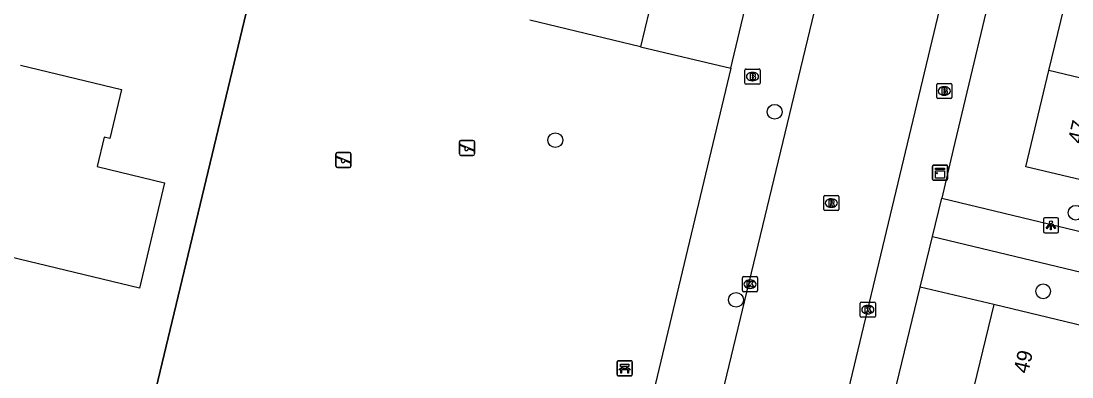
# Model space of a CAD drawing. Extents: x 162812 to 163818, y 381639 to 382470.
# Drawn here: x 163134.2 to 163203.7, y 382181.3 to 382204.9 of the extents above; entities that cross this region are included whole.
import ezdxf

# ---------------------------------------------------------------- set-up
doc = ezdxf.new("R2010")
doc.units = 0
for name, color, linetype in [('IMGEO_Bank', 7, 'Continuous'), ('IMGEO_Boom', 7, 'Continuous'), ('IMGEO_Brandkraan', 7, 'Continuous'), ('IMGEO_Groenvoorziening', 7, 'Continuous'), ('IMGEO_Hek', 7, 'Continuous'), ('IMGEO_Kast', 7, 'Continuous'), ('IMGEO_Kolk', 7, 'Continuous'), ('IMGEO_Lichtpunt', 7, 'Continuous'), ('IMGEO_Pand', 7, 'Continuous'), ('IMGEO_Pand_nummerreeks', 7, 'Continuous'), ('IMGEO_Rijbaan_lokaal_open', 7, 'Continuous'), ('IMGEO_Rioolput', 7, 'Continuous'), ('IMGEO_Speelvoorziening', 7, 'Continuous'), ('IMGEO_Voetpad_open', 7, 'Continuous')]:
    doc.layers.add(name, color=color, linetype=linetype)

msp = doc.modelspace()

# ---------------------------------------------------------------- linework, layer by layer
at = {"layer": 'IMGEO_Bank'}
for p, q in [((163173.654, 382181.493), (163173.654, 382182.334)), ((163173.654, 382182.334), (163173.654, 382181.493)), ((163173.729, 382182.418), (163174.57, 382182.418)), ((163174.57, 382182.418), (163173.729, 382182.418)), ((163174.351, 382181.816), (163173.958, 382181.816)), ((163173.963, 382181.924), (163173.963, 382182.03)), ((163174.007, 382182.03), (163174.007, 382181.924)), ((163174.295, 382182.036), (163174.013, 382182.036)), ((163174.013, 382181.918), (163174.295, 382181.918)), ((163174.301, 382181.924), (163174.301, 382182.03)), ((163174.345, 382182.03), (163174.345, 382181.924)), ((163174.654, 382182.343), (163174.654, 382181.502)), ((163174.654, 382181.502), (163174.654, 382182.343)), ((163174.579, 382181.418), (163173.738, 382181.418)), ((163173.738, 382181.418), (163174.579, 382181.418))]:
    msp.add_line(p, q, dxfattribs=at)
for points in [[(163173.901, 382181.816), (163173.759, 382181.816), (163173.871, 382181.918), (163173.957, 382181.918)], [(163173.957, 382182.036), (163173.871, 382182.036), (163173.871, 382182.197), (163174.434, 382182.197), (163174.434, 382182.036), (163174.351, 382182.036)], [(163173.951, 382181.809), (163173.951, 382181.602), (163173.908, 382181.602), (163173.908, 382181.809)], [(163174.351, 382181.918), (163174.434, 382181.918), (163174.546, 382181.816), (163174.407, 382181.816)], [(163174.401, 382181.809), (163174.401, 382181.602), (163174.357, 382181.602), (163174.357, 382181.809)]]:
    msp.add_lwpolyline(points, dxfattribs=at)
for centre, radius, start, end in [((163173.732, 382182.34), 0.0779, 92.4484, 184.28452), ((163173.732, 382182.34), 0.0779, 92.4484, 184.28452), ((163173.901, 382181.809), 0.00671, 2.89567, 87.10433), ((163173.958, 382181.809), 0.00671, 92.89567, 177.10433), ((163173.956, 382182.029), 0.00671, 2.89567, 87.10433), ((163173.956, 382181.925), 0.00671, 272.89567, 357.10433), ((163174.013, 382182.029), 0.00671, 92.89567, 177.10433), ((163174.013, 382181.925), 0.00671, 182.89567, 267.10433), ((163174.295, 382182.029), 0.00671, 2.89567, 87.10433), ((163174.295, 382181.925), 0.00671, 272.89567, 357.10433), ((163174.352, 382182.029), 0.00671, 92.89567, 177.10433), ((163174.352, 382181.925), 0.00671, 182.89567, 267.10433), ((163174.35, 382181.809), 0.00671, 2.89567, 87.10433), ((163174.407, 382181.809), 0.00671, 92.89567, 177.10433), ((163174.576, 382182.34), 0.0779, 2.4484, 94.28452), ((163174.576, 382182.34), 0.0779, 2.4484, 94.28452), ((163173.732, 382181.496), 0.0779, 182.4484, 274.28452), ((163173.732, 382181.496), 0.0779, 182.4484, 274.28452), ((163174.576, 382181.496), 0.0779, 272.4484, 4.28452), ((163174.576, 382181.496), 0.0779, 272.4484, 4.28452)]:
    msp.add_arc(centre, radius, start, end, dxfattribs=at)
at = {"layer": 'IMGEO_Boom'}
for centre in [(163184.071, 382198.873), (163169.566, 382196.999), (163203.97, 382192.2), (163201.827, 382187.006), (163181.518, 382186.441)]:
    msp.add_circle(centre, 0.489, dxfattribs=at)
at = {"layer": 'IMGEO_Brandkraan'}
for p, q in [((163182.104, 382200.777), (163182.104, 382201.629)), ((163182.179, 382201.703), (163183.031, 382201.703)), ((163182.592, 382201.483), (163182.617, 382201.483)), ((163183.105, 382201.629), (163183.105, 382200.777)), ((163183.031, 382200.703), (163182.179, 382200.703)), ((163182.615, 382200.923), (163182.59, 382200.923)), ((163194.787, 382199.824), (163194.787, 382200.676)), ((163194.862, 382200.75), (163195.714, 382200.75)), ((163195.788, 382200.676), (163195.788, 382199.824)), ((163195.298, 382199.97), (163195.273, 382199.97)), ((163195.275, 382200.53), (163195.3, 382200.53)), ((163195.714, 382199.75), (163194.862, 382199.75))]:
    msp.add_line(p, q, dxfattribs=at)
for points in [[(163182.104, 382200.777), (163182.104, 382201.629)], [(163182.179, 382201.703), (163183.031, 382201.703)], [(163182.452, 382201.403), (163182.452, 382201.003), (163182.665, 382201.003)], [(163182.683, 382201.403), (163182.452, 382201.403)], [(163182.631, 382201.322), (163182.577, 382201.322), (163182.577, 382201.246)], [(163182.577, 382201.246), (163182.63, 382201.246)], [(163183.105, 382201.629), (163183.105, 382200.777)], [(163183.031, 382200.703), (163182.179, 382200.703)], [(163182.639, 382201.17), (163182.577, 382201.17), (163182.577, 382201.089)], [(163182.577, 382201.089), (163182.639, 382201.089)], [(163194.787, 382199.824), (163194.787, 382200.676)], [(163194.862, 382200.75), (163195.714, 382200.75)], [(163195.788, 382200.676), (163195.788, 382199.824)], [(163195.135, 382200.45), (163195.135, 382200.05), (163195.348, 382200.05)], [(163195.366, 382200.45), (163195.135, 382200.45)], [(163195.314, 382200.369), (163195.26, 382200.369), (163195.26, 382200.293)], [(163195.26, 382200.293), (163195.313, 382200.293)], [(163195.322, 382200.217), (163195.26, 382200.217), (163195.26, 382200.136)], [(163195.26, 382200.136), (163195.322, 382200.136)], [(163195.714, 382199.75), (163194.862, 382199.75)]]:
    msp.add_lwpolyline(points, dxfattribs=at)
for centre, radius, start, end in [((163182.181, 382201.627), 0.0765, 91.55205, 178.44795), ((163182.181, 382201.627), 0.0765, 91.55205, 178.44795), ((163182.632, 382201.284), 0.0379, 267.82845, 90.93552), ((163182.687, 382201.258), 0.145, 59.4692, 91.53667), ((163182.712, 382201.305), 0.0922, 285.51372, 58.15012), ((163183.029, 382201.627), 0.0765, 1.55205, 88.44795), ((163183.029, 382201.627), 0.0765, 1.55205, 88.44795), ((163182.181, 382200.779), 0.0765, 181.55205, 268.44795), ((163182.181, 382200.779), 0.0765, 181.55205, 268.44795), ((163182.64, 382201.129), 0.0404, 269.87594, 90.50774), ((163182.671, 382201.254), 0.251, 268.66757, 293.53466), ((163182.717, 382201.113), 0.105, 301.31148, 78.98903), ((163183.029, 382200.779), 0.0765, 271.55205, 358.44795), ((163183.029, 382200.779), 0.0765, 271.55205, 358.44795), ((163194.864, 382200.674), 0.0765, 91.55205, 178.44795), ((163194.864, 382200.674), 0.0765, 91.55205, 178.44795), ((163195.712, 382200.674), 0.0765, 1.55205, 88.44795), ((163195.712, 382200.674), 0.0765, 1.55205, 88.44795), ((163195.315, 382200.331), 0.0379, 267.82845, 90.93552), ((163195.323, 382200.176), 0.0404, 269.87594, 90.50774), ((163195.354, 382200.301), 0.251, 268.66757, 293.53466), ((163195.37, 382200.305), 0.145, 59.4692, 91.53667), ((163195.395, 382200.352), 0.0922, 285.51372, 58.15012), ((163195.4, 382200.16), 0.105, 301.31148, 78.98903), ((163194.864, 382199.826), 0.0765, 181.55205, 268.44795), ((163194.864, 382199.826), 0.0765, 181.55205, 268.44795), ((163195.712, 382199.826), 0.0765, 271.55205, 358.44795), ((163195.712, 382199.826), 0.0765, 271.55205, 358.44795)]:
    msp.add_arc(centre, radius, start, end, dxfattribs=at)
for centre, major_axis, ratio, start_param, end_param in [((163182.591, 382201.203), (-0.387, 0.002), 0.722429, 4.712389, 7.853982), ((163182.616, 382201.203), (-0.39, 0.002), 0.717154, 1.570796, 4.712389), ((163195.274, 382200.25), (-0.387, 0.002), 0.722429, 4.712389, 7.853982), ((163195.299, 382200.25), (-0.39, 0.002), 0.717154, 1.570796, 4.712389)]:
    msp.add_ellipse(centre, major_axis=major_axis, ratio=ratio, start_param=start_param, end_param=end_param, dxfattribs=at)
at = {"layer": 'IMGEO_Groenvoorziening'}
for points in [[(163135.606, 382149.117), (163150.047, 382209.293)], [(163175.19, 382203.175), (163181.162, 382201.749)], [(163198.564, 382186.142), (163193.704, 382187.277)]]:
    msp.add_lwpolyline(points, dxfattribs=at)
at = {"layer": 'IMGEO_Hek'}
msp.add_lwpolyline([(163150.047, 382209.293), (163135.606, 382149.117)], dxfattribs=at)
at = {"layer": 'IMGEO_Kast'}
for p, q in [((163194.508, 382194.43), (163194.508, 382195.271)), ((163194.508, 382195.271), (163194.508, 382194.43)), ((163194.583, 382195.355), (163195.424, 382195.355)), ((163195.424, 382195.355), (163194.583, 382195.355)), ((163195.508, 382195.28), (163195.508, 382194.439)), ((163195.508, 382194.439), (163195.508, 382195.28)), ((163195.433, 382194.355), (163194.592, 382194.355)), ((163194.592, 382194.355), (163195.433, 382194.355))]:
    msp.add_line(p, q, dxfattribs=at)
for points in [[(163194.703, 382195.145), (163195.303, 382195.145), (163195.303, 382195.06), (163194.703, 382195.06), (163194.703, 382195.145)], [(163194.703, 382194.97), (163195.303, 382194.97), (163195.303, 382194.481), (163194.703, 382194.481), (163194.703, 382194.97)]]:
    msp.add_lwpolyline(points, dxfattribs=at)
msp.add_circle((163194.787, 382194.819), 0.0377, dxfattribs=at)
for centre, start, end in [((163194.586, 382195.277), 92.4484, 184.28452), ((163194.586, 382195.277), 92.4484, 184.28452), ((163195.43, 382195.277), 2.4484, 94.28452), ((163195.43, 382195.277), 2.4484, 94.28452), ((163194.586, 382194.433), 182.4484, 274.28452), ((163194.586, 382194.433), 182.4484, 274.28452), ((163195.43, 382194.433), 272.4484, 4.28452), ((163195.43, 382194.433), 272.4484, 4.28452)]:
    msp.add_arc(centre, 0.0779, start, end, dxfattribs=at)
at = {"layer": 'IMGEO_Kolk'}
for p, q in [((163181.94, 382187.047), (163181.94, 382187.899)), ((163182.015, 382187.973), (163182.867, 382187.973)), ((163182.428, 382187.753), (163182.453, 382187.753)), ((163182.941, 382187.899), (163182.941, 382187.047)), ((163182.867, 382186.973), (163182.015, 382186.973)), ((163182.451, 382187.193), (163182.426, 382187.193)), ((163189.731, 382185.367), (163189.731, 382186.219)), ((163189.806, 382186.293), (163190.658, 382186.293)), ((163190.219, 382186.073), (163190.244, 382186.073)), ((163190.732, 382186.219), (163190.732, 382185.367)), ((163190.658, 382185.293), (163189.806, 382185.293)), ((163190.242, 382185.513), (163190.217, 382185.513))]:
    msp.add_line(p, q, dxfattribs=at)
for points in [[(163181.94, 382187.047), (163181.94, 382187.899)], [(163182.015, 382187.973), (163182.867, 382187.973)], [(163182.261, 382187.673), (163182.384, 382187.673), (163182.384, 382187.522), (163182.514, 382187.673), (163182.678, 382187.673), (163182.532, 382187.522), (163182.685, 382187.273), (163182.533, 382187.273), (163182.448, 382187.437), (163182.384, 382187.37), (163182.384, 382187.273), (163182.261, 382187.273), (163182.261, 382187.673)], [(163182.941, 382187.899), (163182.941, 382187.047)], [(163182.867, 382186.973), (163182.015, 382186.973)], [(163189.731, 382185.367), (163189.731, 382186.219)], [(163189.806, 382186.293), (163190.658, 382186.293)], [(163190.052, 382185.993), (163190.175, 382185.993), (163190.175, 382185.842), (163190.305, 382185.993), (163190.469, 382185.993), (163190.323, 382185.842), (163190.476, 382185.593), (163190.324, 382185.593), (163190.239, 382185.757), (163190.175, 382185.69), (163190.175, 382185.593), (163190.052, 382185.593), (163190.052, 382185.993)], [(163190.732, 382186.219), (163190.732, 382185.367)], [(163190.658, 382185.293), (163189.806, 382185.293)]]:
    msp.add_lwpolyline(points, dxfattribs=at)
for centre, start, end in [((163182.017, 382187.897), 91.55205, 178.44795), ((163182.017, 382187.897), 91.55205, 178.44795), ((163182.865, 382187.897), 1.55205, 88.44795), ((163182.865, 382187.897), 1.55205, 88.44795), ((163182.017, 382187.049), 181.55205, 268.44795), ((163182.017, 382187.049), 181.55205, 268.44795), ((163182.865, 382187.049), 271.55205, 358.44795), ((163182.865, 382187.049), 271.55205, 358.44795), ((163189.808, 382186.217), 91.55205, 178.44795), ((163189.808, 382186.217), 91.55205, 178.44795), ((163190.656, 382186.217), 1.55205, 88.44795), ((163190.656, 382186.217), 1.55205, 88.44795), ((163189.808, 382185.369), 181.55205, 268.44795), ((163189.808, 382185.369), 181.55205, 268.44795), ((163190.656, 382185.369), 271.55205, 358.44795), ((163190.656, 382185.369), 271.55205, 358.44795)]:
    msp.add_arc(centre, 0.0765, start, end, dxfattribs=at)
for centre, major_axis, ratio, start_param, end_param in [((163182.427, 382187.473), (-0.387, 0.002), 0.722429, 4.712389, 7.853982), ((163182.452, 382187.473), (-0.39, 0.002), 0.717154, 1.570796, 4.712389), ((163190.218, 382185.793), (-0.387, 0.002), 0.722429, 4.712389, 7.853982), ((163190.243, 382185.793), (-0.39, 0.002), 0.717154, 1.570796, 4.712389)]:
    msp.add_ellipse(centre, major_axis=major_axis, ratio=ratio, start_param=start_param, end_param=end_param, dxfattribs=at)
at = {"layer": 'IMGEO_Lichtpunt'}
for p, q in [((163201.842, 382191.77), (163201.842, 382190.963)), ((163201.842, 382191.77), (163201.842, 382190.963)), ((163202.744, 382191.865), (163201.936, 382191.865)), ((163202.744, 382191.865), (163201.936, 382191.865)), ((163202.838, 382190.963), (163202.838, 382191.77)), ((163202.838, 382190.963), (163202.838, 382191.77)), ((163201.936, 382190.869), (163202.744, 382190.869)), ((163201.936, 382190.869), (163202.744, 382190.869))]:
    msp.add_line(p, q, dxfattribs=at)
for points in [[(163202.216, 382191.434), (163202.255, 382191.406), (163202.067, 382191.144), (163202.029, 382191.171), (163202.216, 382191.434)], [(163202.318, 382191.386), (163202.365, 382191.386), (163202.365, 382191.064), (163202.318, 382191.064), (163202.318, 382191.386)], [(163202.428, 382191.406), (163202.466, 382191.433), (163202.653, 382191.171), (163202.614, 382191.143), (163202.428, 382191.406)]]:
    msp.add_lwpolyline(points, dxfattribs=at)
msp.add_circle((163202.341, 382191.568), 0.0994, dxfattribs=at)
for centre, start, end in [((163201.936, 382191.77), 90, 180), ((163201.936, 382191.77), 90, 180), ((163202.744, 382191.77), 0, 90), ((163202.744, 382191.77), 0, 90), ((163201.936, 382190.963), 180, 270), ((163201.936, 382190.963), 180, 270), ((163202.744, 382190.963), 270, 0), ((163202.744, 382190.963), 270, 360)]:
    msp.add_arc(centre, 0.0946, start, end, dxfattribs=at)
at = {"layer": 'IMGEO_Pand'}
for points in [[(163176.63, 382209.144), (163175.19, 382203.175)], [(163202.211, 382201.604), (163203.591, 382207.345)], [(163175.19, 382203.175), (163167.883, 382204.938)], [(163134.203, 382201.949), (163140.877, 382200.344), (163140.099, 382197.11), (163139.74, 382197.197), (163139.271, 382195.247), (163143.733, 382194.174), (163142.059, 382187.213), (163122.478, 382191.922)], [(163209.479, 382199.857), (163209.409, 382199.566), (163212.624, 382198.802), (163211.274, 382193.119), (163211.183, 382192.738), (163207.956, 382193.505), (163200.68, 382195.234), (163202.211, 382201.604)], [(163209.479, 382199.857), (163202.211, 382201.604)], [(163198.564, 382186.142), (163197.258, 382180.77)], [(163205.705, 382184.405), (163198.564, 382186.142)]]:
    msp.add_lwpolyline(points, dxfattribs=at)
at = {"layer": 'IMGEO_Rijbaan_lokaal_open'}
for points in [[(163174.825, 382156.215), (163189.971, 382219.062)], [(163197.737, 382217.199), (163182.664, 382154.325)]]:
    msp.add_lwpolyline(points, dxfattribs=at)
at = {"layer": 'IMGEO_Rioolput'}
for p, q in [((163187.317, 382192.412), (163187.317, 382193.264)), ((163187.392, 382193.338), (163188.244, 382193.338)), ((163187.805, 382193.118), (163187.83, 382193.118)), ((163188.318, 382193.264), (163188.318, 382192.412)), ((163188.244, 382192.338), (163187.392, 382192.338)), ((163187.828, 382192.558), (163187.803, 382192.558))]:
    msp.add_line(p, q, dxfattribs=at)
for points in [[(163187.317, 382192.412), (163187.317, 382193.264)], [(163187.392, 382193.338), (163188.244, 382193.338)], [(163187.906, 382193.036), (163187.654, 382193.038), (163187.654, 382192.638)], [(163187.832, 382192.957), (163187.778, 382192.957), (163187.778, 382192.876)], [(163188.318, 382193.264), (163188.318, 382192.412)], [(163188.244, 382192.338), (163187.392, 382192.338)], [(163187.654, 382192.638), (163187.778, 382192.638), (163187.778, 382192.8), (163187.789, 382192.8)], [(163187.778, 382192.876), (163187.83, 382192.876)], [(163187.836, 382192.771), (163187.907, 382192.638), (163188.047, 382192.638), (163187.982, 382192.764)]]:
    msp.add_lwpolyline(points, dxfattribs=at)
for centre, radius, start, end in [((163187.394, 382193.262), 0.0765, 91.55205, 178.44795), ((163187.394, 382193.262), 0.0765, 91.55205, 178.44795), ((163187.838, 382192.861), 0.0964, 77.00612, 93.18647), ((163187.852, 382192.918), 0.0378, 276.66336, 79.67722), ((163187.905, 382192.926), 0.109, 350.36119, 89.41601), ((163187.903, 382192.926), 0.112, 277.58423, 350.98172), ((163188.242, 382193.262), 0.0765, 1.55205, 88.44795), ((163188.242, 382193.262), 0.0765, 1.55205, 88.44795), ((163187.394, 382192.414), 0.0765, 181.55205, 268.44795), ((163187.394, 382192.414), 0.0765, 181.55205, 268.44795), ((163187.788, 382192.747), 0.0533, 26.02933, 88.69889), ((163187.814, 382193.065), 0.19, 274.7715, 282.96867), ((163187.887, 382192.711), 0.108, 29.51342, 73.79051), ((163188.242, 382192.414), 0.0765, 271.55205, 358.44795), ((163188.242, 382192.414), 0.0765, 271.55205, 358.44795)]:
    msp.add_arc(centre, radius, start, end, dxfattribs=at)
for centre, major_axis, ratio, start_param, end_param in [((163187.804, 382192.838), (-0.387, 0.002), 0.722429, 4.712389, 7.853982), ((163187.829, 382192.838), (-0.39, 0.002), 0.717154, 1.570796, 4.712389)]:
    msp.add_ellipse(centre, major_axis=major_axis, ratio=ratio, start_param=start_param, end_param=end_param, dxfattribs=at)
at = {"layer": 'IMGEO_Speelvoorziening'}
for p, q in [((163163.229, 382196.084), (163163.229, 382196.884)), ((163163.229, 382196.884), (163163.229, 382196.084)), ((163163.612, 382196.512), (163163.273, 382196.649)), ((163163.298, 382196.709), (163164.174, 382196.356)), ((163163.329, 382196.984), (163164.119, 382196.984)), ((163164.119, 382196.984), (163163.329, 382196.984)), ((163164.15, 382196.296), (163163.81, 382196.433)), ((163164.219, 382196.884), (163164.219, 382196.084)), ((163164.219, 382196.084), (163164.219, 382196.884)), ((163155.062, 382195.287), (163155.062, 382196.087)), ((163155.062, 382196.087), (163155.062, 382195.287)), ((163155.445, 382195.715), (163155.106, 382195.852)), ((163155.131, 382195.912), (163156.007, 382195.559)), ((163155.162, 382196.187), (163155.952, 382196.187)), ((163155.952, 382196.187), (163155.162, 382196.187)), ((163156.052, 382196.087), (163156.052, 382195.287)), ((163156.052, 382195.287), (163156.052, 382196.087)), ((163164.119, 382195.984), (163163.329, 382195.984)), ((163163.329, 382195.984), (163164.119, 382195.984)), ((163155.952, 382195.187), (163155.162, 382195.187)), ((163155.162, 382195.187), (163155.952, 382195.187)), ((163155.983, 382195.499), (163155.643, 382195.636))]:
    msp.add_line(p, q, dxfattribs=at)
for centre, radius, start, end in [((163163.329, 382196.884), 0.1, 90, 180), ((163163.329, 382196.884), 0.1, 90, 180), ((163163.286, 382196.679), 0.0327, 68.07798, 248.07798), ((163163.691, 382196.422), 0.12, 130.99278, 5.16318), ((163164.119, 382196.884), 0.1, 0, 90), ((163164.119, 382196.884), 0.1, 360, 90), ((163155.162, 382196.087), 0.1, 90, 180), ((163155.162, 382196.087), 0.1, 90, 180), ((163155.119, 382195.882), 0.0327, 68.07798, 248.07798), ((163155.524, 382195.625), 0.12, 130.99278, 5.16318), ((163155.952, 382196.087), 0.1, 0, 90), ((163155.952, 382196.087), 0.1, 360, 90), ((163163.329, 382196.084), 0.1, 180, 270), ((163163.329, 382196.084), 0.1, 180, 270), ((163164.119, 382196.084), 0.1, 270, 0), ((163164.119, 382196.084), 0.1, 270, 0), ((163164.162, 382196.326), 0.0327, 248.07798, 68.07798), ((163155.162, 382195.287), 0.1, 180, 270), ((163155.162, 382195.287), 0.1, 180, 270), ((163155.952, 382195.287), 0.1, 270, 0), ((163155.952, 382195.287), 0.1, 270, 0), ((163155.995, 382195.529), 0.0327, 248.07798, 68.07798)]:
    msp.add_arc(centre, radius, start, end, dxfattribs=at)
at = {"layer": 'IMGEO_Voetpad_open'}
for points in [[(163210.426, 382257.404), (163208.662, 382250), (163195.885, 382196.387), (163195.134, 382193.161)], [(163181.162, 382201.749), (163188.207, 382231.249)], [(163181.162, 382201.749), (163166.779, 382141.517)], [(163194.519, 382190.638), (163195.134, 382193.161)], [(163195.134, 382193.161), (163224.627, 382186.06)], [(163193.704, 382187.277), (163194.519, 382190.638)], [(163194.519, 382190.638), (163220.872, 382184.309)], [(163174.616, 382107.997), (163176.66, 382116.978), (163193.704, 382187.277)]]:
    msp.add_lwpolyline(points, dxfattribs=at)

# ---------------------------------------------------------------- texts
at = {"layer": 'IMGEO_Pand_nummerreeks'}
for s, rotation, p in [('47', 76.48414, (163204.408, 382196.713)), ('49', 76.33362, (163200.815, 382181.515))]:
    msp.add_text(s, height=1, rotation=rotation, dxfattribs=at).set_placement(p)

doc.saveas('drawing.dxf')
